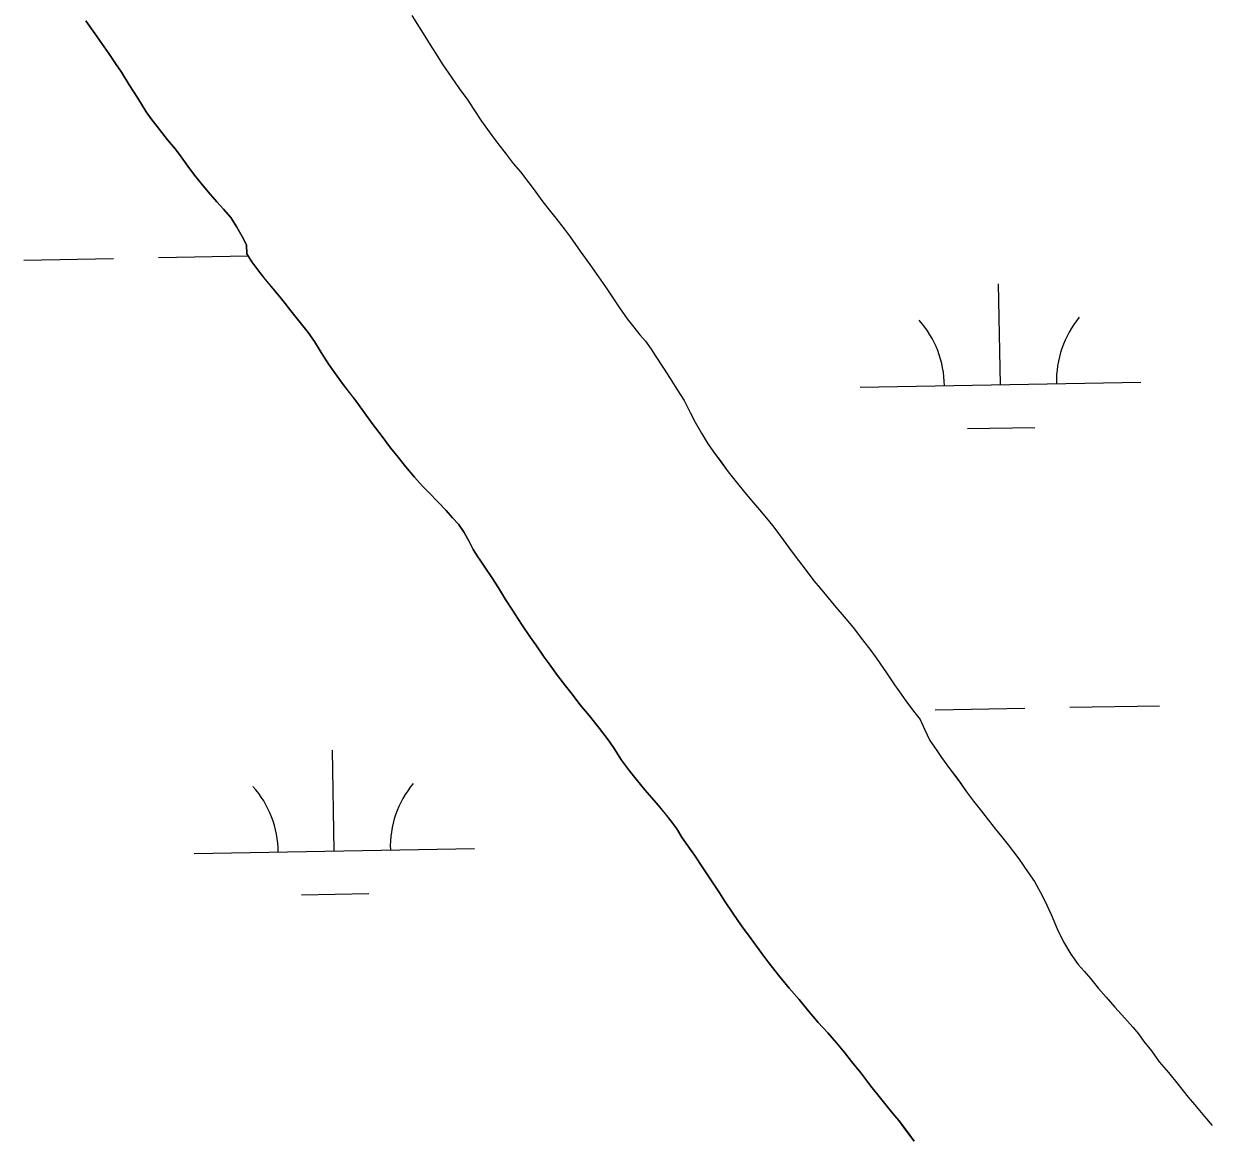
# Model space of a CAD drawing. Extents: x 3925854 to 3964121, y 224593 to 250589.
# Drawn here: x 3934115.2 to 3934538.5, y 231200 to 231596.5 of the extents above; entities that cross this region are included whole.
import ezdxf

# ---------------------------------------------------------------- set-up
doc = ezdxf.new("R2010")
doc.units = 0
doc.layers.add('V-TOPO-SHOR', color=7, linetype='Continuous')
doc.layers.add('V-WETL-SWMP', color=7, linetype='Continuous')

msp = doc.modelspace()

# ---------------------------------------------------------------- linework, layer by layer
at = {"layer": 'V-TOPO-SHOR'}
for points in [[(3934277.058, 231406.535), (3934275.414, 231409.056), (3934273.939, 231411.924), (3934272.209, 231415.225), (3934270.216, 231418.092), (3934268.047, 231420.439), (3934265.794, 231422.96), (3934262.933, 231426.004), (3934259.638, 231429.393), (3934257.383, 231431.74), (3934254.522, 231434.869), (3934251.315, 231438.693), (3934248.628, 231441.996), (3934245.941, 231445.388), (3934242.908, 231449.386), (3934239.441, 231454.078), (3934236.061, 231458.684), (3934233.546, 231462.073), (3934231.728, 231464.506), (3934228.695, 231468.418), (3934225.748, 231472.501), (3934223.927, 231475.023), (3934221.154, 231479.366), (3934218.815, 231483.276), (3934216.562, 231486.493), (3934213.267, 231490.663), (3934210.408, 231494.229), (3934207.547, 231497.878), (3934204.688, 231501.356), (3934201.307, 231505.353), (3934199.4, 231507.875), (3934196.523, 231511.61), (3934194.72, 231514.496), (3934194.55, 231517.709), (3934193.078, 231520.662), (3934191.173, 231524.052), (3934189.006, 231527.439), (3934186.406, 231530.394), (3934184.065, 231533.003), (3934181.638, 231535.785), (3934179.125, 231538.74), (3934176.09, 231542.478), (3934173.663, 231545.779), (3934171.322, 231549.082), (3934169.243, 231551.775), (3934166.468, 231555.167), (3934163.609, 231558.816), (3934160.574, 231562.64), (3934158.841, 231565.159), (3934155.81, 231569.939), (3934152.777, 231574.719), (3934150.004, 231579.237), (3934147.926, 231582.366), (3934145.499, 231585.93), (3934142.986, 231589.491), (3934139.953, 231593.837), (3934137.354, 231597.487)], [(3934253.512, 231599.471), (3934256.115, 231595.293), (3934258.198, 231592.074), (3934260.021, 231589.027), (3934261.93, 231585.981), (3934264.621, 231581.803), (3934267.572, 231577.537), (3934270.349, 231573.447)], [(3934270.349, 231573.447), (3934273.474, 231569.267), (3934275.385, 231566.308), (3934278.422, 231561.784), (3934282.068, 231556.648), (3934284.15, 231553.862), (3934287.104, 231550.031), (3934289.707, 231546.723), (3934292.312, 231543.676), (3934295.265, 231539.76), (3934297.088, 231537.321), (3934299.865, 231533.491), (3934302.036, 231530.794), (3934304.901, 231527.224), (3934307.852, 231523.392), (3934309.935, 231520.521), (3934313.58, 231515.473), (3934316.966, 231510.684), (3934320.091, 231506.332), (3934322.522, 231502.763), (3934324.43, 231499.891), (3934327.556, 231495.277), (3934330.247, 231491.273), (3934332.678, 231488.314), (3934334.849, 231485.615), (3934336.845, 231483.352), (3934338.842, 231480.478), (3934340.491, 231477.867), (3934343.268, 231473.777), (3934345.611, 231470.034), (3934348.042, 231466.206), (3934350.559, 231462.2), (3934352.814, 231457.936), (3934354.548, 231454.543), (3934356.803, 231450.627), (3934358.886, 231447.057), (3934361.057, 231443.926), (3934363.748, 231440.354), (3934366.351, 231436.786), (3934369.13, 231433.217), (3934372.081, 231429.561), (3934374.6, 231426.602), (3934377.465, 231423.204), (3934380.505, 231419.548), (3934382.588, 231417.023), (3934385.887, 231412.585), (3934388.752, 231408.667), (3934391.355, 231405.186), (3934393.7, 231402.138), (3934396.825, 231397.96), (3934399.082, 231395.347), (3934401.339, 231392.65), (3934404.638, 231388.558), (3934407.678, 231385.074), (3934410.805, 231381.333), (3934414.19, 231376.893), (3934417.141, 231373.149), (3934419.312, 231370.19), (3934422.698, 231365.141), (3934425.561, 231360.875), (3934427.992, 231357.568), (3934429.9, 231354.782), (3934432.854, 231350.953), (3934434.762, 231348.516), (3934436.325, 231345.034), (3934438.232, 231341.03), (3934440.663, 231337.462), (3934442.397, 231334.937), (3934445.262, 231331.108), (3934448.128, 231327.192), (3934451.253, 231322.752), (3934453.77, 231319.356), (3934456.635, 231315.786), (3934458.98, 231312.741), (3934461.583, 231309.432), (3934463.754, 231306.82), (3934466.099, 231303.861), (3934469.918, 231298.813), (3934473.304, 231294.024), (3934475.473, 231290.717), (3934477.641, 231286.801), (3934479.03, 231284.104), (3934481.459, 231278.97), (3934483.626, 231273.921), (3934485.792, 231269.223), (3934488.483, 231264.871), (3934491.086, 231261.215), (3934493.171, 231258.864), (3934495.516, 231256.165), (3934498.381, 231252.595), (3934501.073, 231249.548), (3934504.112, 231245.98), (3934507.671, 231242.063), (3934510.538, 231238.839), (3934512.621, 231236.49), (3934514.532, 231233.705), (3934517.223, 231230.395), (3934520, 231226.479), (3934523.299, 231222.648), (3934526.687, 231218.47), (3934530.332, 231213.941)], [(3934425.026, 231208.06), (3934422.513, 231211.187), (3934420.607, 231213.534), (3934417.139, 231217.88), (3934413.586, 231222.574), (3934410.293, 231226.657), (3934407.866, 231229.701), (3934404.917, 231233.264), (3934401.798, 231236.828), (3934398.414, 231240.565), (3934394.601, 231245.085), (3934391.568, 231248.737), (3934388.013, 231252.735), (3934384.199, 231257.341), (3934380.818, 231261.772), (3934378.305, 231265.164), (3934374.492, 231270.29), (3934371.113, 231274.982), (3934367.991, 231279.502), (3934365.046, 231283.934), (3934363.226, 231286.715), (3934360.627, 231290.713), (3934357.248, 231295.665), (3934354.301, 231300.185), (3934352.568, 231302.704), (3934349.881, 231306.353), (3934347.974, 231309.569), (3934345.81, 231312.35), (3934343.903, 231314.871), (3934341.302, 231318), (3934339.047, 231320.607), (3934336.62, 231323.477), (3934333.499, 231327.3), (3934331.158, 231330.256), (3934328.299, 231333.991), (3934325.612, 231338.165), (3934323.88, 231340.77), (3934320.412, 231345.29), (3934316.773, 231349.896), (3934313.478, 231353.894), (3934310.705, 231357.545), (3934308.366, 231360.5), (3934305.417, 231364.236), (3934302.472, 231368.322), (3934300.651, 231370.755), (3934297.704, 231375.101), (3934295.797, 231377.708), (3934292.592, 231382.488), (3934289.473, 231387.44), (3934286.96, 231391.263), (3934284.447, 231395.433), (3934282.02, 231399.171), (3934279.596, 231402.82), (3934277.861, 231405.341), (3934277.058, 231406.535)], [(3934530.332, 231213.941), (3934532.589, 231211.242), (3934536.151, 231207.064), (3934538.842, 231203.843)], [(3934432.569, 231198.237), (3934430.054, 231201.715), (3934427.109, 231205.539), (3934425.026, 231208.06)]]:
    msp.add_lwpolyline(points, dxfattribs=at)
at = {"layer": 'V-WETL-SWMP'}
for p, q in [((3934137.353, 231597.487), (3934139.953, 231593.837)), ((3934253.513, 231599.471), (3934256.116, 231595.294)), ((3934139.953, 231593.837), (3934142.986, 231589.492)), ((3934256.116, 231595.294), (3934258.199, 231592.073)), ((3934142.986, 231589.492), (3934145.499, 231585.929)), ((3934258.199, 231592.073), (3934260.021, 231589.027)), ((3934260.021, 231589.027), (3934261.93, 231585.981)), ((3934145.499, 231585.929), (3934147.925, 231582.366)), ((3934261.93, 231585.981), (3934264.621, 231581.803)), ((3934147.925, 231582.366), (3934150.005, 231579.237)), ((3934264.621, 231581.803), (3934267.572, 231577.538)), ((3934150.005, 231579.237), (3934152.777, 231574.719)), ((3934267.572, 231577.538), (3934270.349, 231573.447)), ((3934152.777, 231574.719), (3934155.81, 231569.94)), ((3934270.349, 231573.447), (3934273.475, 231569.268)), ((3934155.81, 231569.94), (3934158.842, 231565.16)), ((3934273.475, 231569.268), (3934275.384, 231566.309)), ((3934158.842, 231565.16), (3934160.575, 231562.64)), ((3934275.384, 231566.309), (3934278.422, 231561.783)), ((3934160.575, 231562.64), (3934163.609, 231558.816)), ((3934163.609, 231558.816), (3934166.469, 231555.166)), ((3934278.422, 231561.783), (3934282.067, 231556.647)), ((3934166.469, 231555.166), (3934169.243, 231551.776)), ((3934282.067, 231556.647), (3934284.151, 231553.862)), ((3934169.243, 231551.776), (3934171.323, 231549.082)), ((3934284.151, 231553.862), (3934287.103, 231550.031)), ((3934287.103, 231550.031), (3934289.707, 231546.723)), ((3934171.323, 231549.082), (3934173.663, 231545.779)), ((3934289.707, 231546.723), (3934292.312, 231543.676)), ((3934173.663, 231545.779), (3934176.09, 231542.477)), ((3934176.09, 231542.477), (3934179.124, 231538.74)), ((3934292.312, 231543.676), (3934295.264, 231539.759)), ((3934179.124, 231538.74), (3934181.638, 231535.784)), ((3934295.264, 231539.759), (3934297.087, 231537.321)), ((3934297.087, 231537.321), (3934299.865, 231533.491)), ((3934181.638, 231535.784), (3934184.065, 231533.003)), ((3934299.865, 231533.491), (3934302.035, 231530.793)), ((3934184.065, 231533.003), (3934186.406, 231530.395)), ((3934186.406, 231530.395), (3934189.007, 231527.44)), ((3934302.035, 231530.793), (3934304.9, 231527.223)), ((3934189.007, 231527.44), (3934191.173, 231524.051)), ((3934304.9, 231527.223), (3934307.852, 231523.393)), ((3934191.173, 231524.051), (3934193.078, 231520.662)), ((3934193.078, 231520.662), (3934194.55, 231517.708)), ((3934307.852, 231523.393), (3934309.935, 231520.52)), ((3934309.935, 231520.52), (3934313.581, 231515.472)), ((3934194.55, 231517.708), (3934194.72, 231514.496)), ((3934115.184, 231512.276), (3934147.179, 231512.858)), ((3934163.176, 231513.149), (3934195.171, 231513.731)), ((3934194.72, 231514.496), (3934196.522, 231511.611)), ((3934313.581, 231515.472), (3934316.966, 231510.684)), ((3934196.522, 231511.611), (3934199.4, 231507.874)), ((3934199.4, 231507.874), (3934201.306, 231505.353)), ((3934316.966, 231510.684), (3934320.091, 231506.332)), ((3934201.306, 231505.353), (3934204.687, 231501.355)), ((3934320.091, 231506.332), (3934322.522, 231502.763)), ((3934463.365, 231467.857), (3934462.711, 231503.851)), ((3934204.687, 231501.355), (3934207.548, 231497.878)), ((3934322.522, 231502.763), (3934324.431, 231499.891)), ((3934324.431, 231499.891), (3934327.556, 231495.278)), ((3934207.548, 231497.878), (3934210.408, 231494.228)), ((3934327.556, 231495.278), (3934330.246, 231491.274)), ((3934210.408, 231494.228), (3934213.268, 231490.664)), ((3934330.246, 231491.274), (3934332.677, 231488.314)), ((3934213.268, 231490.664), (3934216.562, 231486.493)), ((3934332.677, 231488.314), (3934334.848, 231485.615)), ((3934216.562, 231486.493), (3934218.815, 231483.277)), ((3934218.815, 231483.277), (3934221.154, 231479.367)), ((3934334.848, 231485.615), (3934336.845, 231483.351)), ((3934336.845, 231483.351), (3934338.842, 231480.479)), ((3934221.154, 231479.367), (3934223.927, 231475.022)), ((3934338.842, 231480.479), (3934340.49, 231477.868)), ((3934223.927, 231475.022), (3934225.747, 231472.502)), ((3934340.49, 231477.868), (3934343.268, 231473.777)), ((3934225.747, 231472.502), (3934228.694, 231468.417)), ((3934343.268, 231473.777), (3934345.611, 231470.034)), ((3934345.611, 231470.034), (3934348.041, 231466.205)), ((3934228.694, 231468.417), (3934231.727, 231464.506)), ((3934348.041, 231466.205), (3934350.558, 231462.201)), ((3934413.374, 231466.948), (3934513.357, 231468.766)), ((3934231.727, 231464.506), (3934233.547, 231462.073)), ((3934233.547, 231462.073), (3934236.061, 231458.684)), ((3934350.558, 231462.201), (3934352.813, 231457.937)), ((3934236.061, 231458.684), (3934239.441, 231454.078)), ((3934352.813, 231457.937), (3934354.548, 231454.543)), ((3934239.441, 231454.078), (3934242.907, 231449.385)), ((3934354.548, 231454.543), (3934356.804, 231450.626)), ((3934242.907, 231449.385), (3934245.941, 231445.387)), ((3934356.804, 231450.626), (3934358.886, 231447.058)), ((3934451.648, 231452.21), (3934475.644, 231452.647)), ((3934245.941, 231445.387), (3934248.628, 231441.997)), ((3934358.886, 231447.058), (3934361.056, 231443.925)), ((3934248.628, 231441.997), (3934251.315, 231438.694)), ((3934361.056, 231443.925), (3934363.747, 231440.355)), ((3934363.747, 231440.355), (3934366.352, 231436.787)), ((3934251.315, 231438.694), (3934254.522, 231434.87)), ((3934366.352, 231436.787), (3934369.13, 231433.217)), ((3934254.522, 231434.87), (3934257.384, 231431.74)), ((3934257.384, 231431.74), (3934259.638, 231429.393)), ((3934369.13, 231433.217), (3934372.082, 231429.561)), ((3934259.638, 231429.393), (3934262.933, 231426.003)), ((3934372.082, 231429.561), (3934374.6, 231426.601)), ((3934262.933, 231426.003), (3934265.794, 231422.96)), ((3934374.6, 231426.601), (3934377.465, 231423.205)), ((3934377.465, 231423.205), (3934380.504, 231419.549)), ((3934265.794, 231422.96), (3934268.048, 231420.439)), ((3934268.048, 231420.439), (3934270.215, 231418.092)), ((3934380.504, 231419.549), (3934382.588, 231417.024)), ((3934270.215, 231418.092), (3934272.208, 231415.225)), ((3934272.208, 231415.225), (3934273.94, 231411.923)), ((3934382.588, 231417.024), (3934385.887, 231412.585)), ((3934273.94, 231411.923), (3934275.413, 231409.056)), ((3934385.887, 231412.585), (3934388.751, 231408.668)), ((3934275.413, 231409.056), (3934277.059, 231406.536)), ((3934277.059, 231406.536), (3934277.862, 231405.341)), ((3934388.751, 231408.668), (3934391.356, 231405.186)), ((3934277.862, 231405.341), (3934279.595, 231402.82)), ((3934279.595, 231402.82), (3934282.021, 231399.171)), ((3934391.356, 231405.186), (3934393.7, 231402.139)), ((3934393.7, 231402.139), (3934396.825, 231397.96)), ((3934282.021, 231399.171), (3934284.447, 231395.434)), ((3934396.825, 231397.96), (3934399.082, 231395.348)), ((3934284.447, 231395.434), (3934286.96, 231391.263)), ((3934399.082, 231395.348), (3934401.34, 231392.65)), ((3934286.96, 231391.263), (3934289.473, 231387.44)), ((3934401.34, 231392.65), (3934404.639, 231388.558)), ((3934289.473, 231387.44), (3934292.592, 231382.487)), ((3934404.639, 231388.558), (3934407.678, 231385.075)), ((3934407.678, 231385.075), (3934410.804, 231381.332)), ((3934292.592, 231382.487), (3934295.798, 231377.707)), ((3934410.804, 231381.332), (3934414.19, 231376.892)), ((3934295.798, 231377.707), (3934297.705, 231375.1)), ((3934414.19, 231376.892), (3934417.142, 231373.149)), ((3934297.705, 231375.1), (3934300.651, 231370.755)), ((3934417.142, 231373.149), (3934419.312, 231370.189)), ((3934300.651, 231370.755), (3934302.471, 231368.322)), ((3934302.471, 231368.322), (3934305.417, 231364.237)), ((3934419.312, 231370.189), (3934422.697, 231365.141)), ((3934305.417, 231364.237), (3934308.365, 231360.5)), ((3934422.697, 231365.141), (3934425.561, 231360.876)), ((3934308.365, 231360.5), (3934310.705, 231357.545)), ((3934425.561, 231360.876), (3934427.992, 231357.568)), ((3934310.705, 231357.545), (3934313.478, 231353.894)), ((3934427.992, 231357.568), (3934429.901, 231354.783)), ((3934313.478, 231353.894), (3934316.772, 231349.896)), ((3934429.901, 231354.783), (3934432.853, 231350.952)), ((3934440.06, 231351.982), (3934472.055, 231352.564)), ((3934488.052, 231352.855), (3934520.047, 231353.437)), ((3934316.772, 231349.896), (3934320.413, 231345.29)), ((3934432.853, 231350.952), (3934434.763, 231348.515)), ((3934434.763, 231348.515), (3934436.324, 231345.034)), ((3934320.413, 231345.29), (3934323.88, 231340.77)), ((3934436.324, 231345.034), (3934438.232, 231341.031)), ((3934323.88, 231340.77), (3934325.613, 231338.164)), ((3934438.232, 231341.031), (3934440.662, 231337.463)), ((3934225.876, 231301.65), (3934225.221, 231337.644)), ((3934325.613, 231338.164), (3934328.299, 231333.992)), ((3934440.662, 231337.463), (3934442.398, 231334.938)), ((3934442.398, 231334.938), (3934445.263, 231331.108)), ((3934328.299, 231333.992), (3934331.159, 231330.255)), ((3934331.159, 231330.255), (3934333.499, 231327.3)), ((3934445.263, 231331.108), (3934448.127, 231327.191)), ((3934333.499, 231327.3), (3934336.62, 231323.476)), ((3934448.127, 231327.191), (3934451.252, 231322.752)), ((3934336.62, 231323.476), (3934339.047, 231320.608)), ((3934451.252, 231322.752), (3934453.77, 231319.357)), ((3934339.047, 231320.608), (3934341.301, 231318)), ((3934341.301, 231318), (3934343.902, 231314.871)), ((3934453.77, 231319.357), (3934456.635, 231315.787)), ((3934343.902, 231314.871), (3934345.809, 231312.35)), ((3934456.635, 231315.787), (3934458.979, 231312.741)), ((3934345.809, 231312.35), (3934347.975, 231309.569)), ((3934347.975, 231309.569), (3934349.881, 231306.354)), ((3934458.979, 231312.741), (3934461.583, 231309.432)), ((3934461.583, 231309.432), (3934463.754, 231306.821)), ((3934349.881, 231306.354), (3934352.568, 231302.704)), ((3934463.754, 231306.821), (3934466.098, 231303.861)), ((3934175.884, 231300.741), (3934275.868, 231302.559)), ((3934352.568, 231302.704), (3934354.301, 231300.184)), ((3934466.098, 231303.861), (3934469.918, 231298.812)), ((3934354.301, 231300.184), (3934357.247, 231295.665)), ((3934469.918, 231298.812), (3934473.303, 231294.024)), ((3934357.247, 231295.665), (3934360.627, 231290.712)), ((3934473.303, 231294.024), (3934475.473, 231290.717)), ((3934360.627, 231290.712), (3934363.226, 231286.715)), ((3934475.473, 231290.717), (3934477.642, 231286.801)), ((3934214.158, 231286.003), (3934238.154, 231286.44)), ((3934363.226, 231286.715), (3934365.046, 231283.934)), ((3934365.046, 231283.934), (3934367.992, 231279.502)), ((3934477.642, 231286.801), (3934479.03, 231284.103)), ((3934479.03, 231284.103), (3934481.458, 231278.969)), ((3934367.992, 231279.502), (3934371.112, 231274.983)), ((3934371.112, 231274.983), (3934374.491, 231270.29)), ((3934481.458, 231278.969), (3934483.625, 231273.922)), ((3934483.625, 231273.922), (3934485.793, 231269.223)), ((3934374.491, 231270.29), (3934378.305, 231265.163)), ((3934485.793, 231269.223), (3934488.483, 231264.871)), ((3934378.305, 231265.163), (3934380.818, 231261.773)), ((3934488.483, 231264.871), (3934491.087, 231261.215)), ((3934380.818, 231261.773), (3934384.199, 231257.341)), ((3934491.087, 231261.215), (3934493.172, 231258.865)), ((3934493.172, 231258.865), (3934495.516, 231256.166)), ((3934384.199, 231257.341), (3934388.013, 231252.734)), ((3934495.516, 231256.166), (3934498.381, 231252.596)), ((3934388.013, 231252.734), (3934391.567, 231248.736)), ((3934498.381, 231252.596), (3934501.073, 231249.549)), ((3934501.073, 231249.549), (3934504.112, 231245.98)), ((3934391.567, 231248.736), (3934394.601, 231245.085)), ((3934504.112, 231245.98), (3934507.672, 231242.062)), ((3934394.601, 231245.085), (3934398.415, 231240.565)), ((3934507.672, 231242.062), (3934510.538, 231238.84)), ((3934398.415, 231240.565), (3934401.797, 231236.828)), ((3934401.797, 231236.828), (3934404.917, 231233.264)), ((3934510.538, 231238.84), (3934512.622, 231236.489)), ((3934404.917, 231233.264), (3934407.865, 231229.7)), ((3934512.622, 231236.489), (3934514.532, 231233.704)), ((3934514.532, 231233.704), (3934517.223, 231230.396)), ((3934407.865, 231229.7), (3934410.292, 231226.658)), ((3934517.223, 231230.396), (3934520.001, 231226.479)), ((3934410.292, 231226.658), (3934413.586, 231222.573)), ((3934520.001, 231226.479), (3934523.3, 231222.648)), ((3934413.586, 231222.573), (3934417.139, 231217.88)), ((3934523.3, 231222.648), (3934526.686, 231218.469)), ((3934417.139, 231217.88), (3934420.606, 231213.534)), ((3934526.686, 231218.469), (3934530.333, 231213.942)), ((3934420.606, 231213.534), (3934422.513, 231211.187)), ((3934530.333, 231213.942), (3934532.59, 231211.243)), ((3934422.513, 231211.187), (3934425.027, 231208.059)), ((3934425.027, 231208.059), (3934427.108, 231205.538)), ((3934532.59, 231211.243), (3934536.15, 231207.064)), ((3934427.108, 231205.538), (3934430.055, 231201.714)), ((3934536.15, 231207.064), (3934538.842, 231203.843)), ((3934430.055, 231201.714), (3934432.568, 231198.238))]:
    msp.add_line(p, q, dxfattribs=at)
for centre, start, end in [((3934408.123, 231467.328), 0.26988, 41.81354), ((3934518.591, 231469.336), 140.26988, 181.81353), ((3934281.101, 231303.129), 140.26988, 181.81353), ((3934170.633, 231301.12), 0.26988, 41.81354)]:
    msp.add_arc(centre, 35.246, start, end, dxfattribs=at)

doc.saveas('drawing.dxf')
